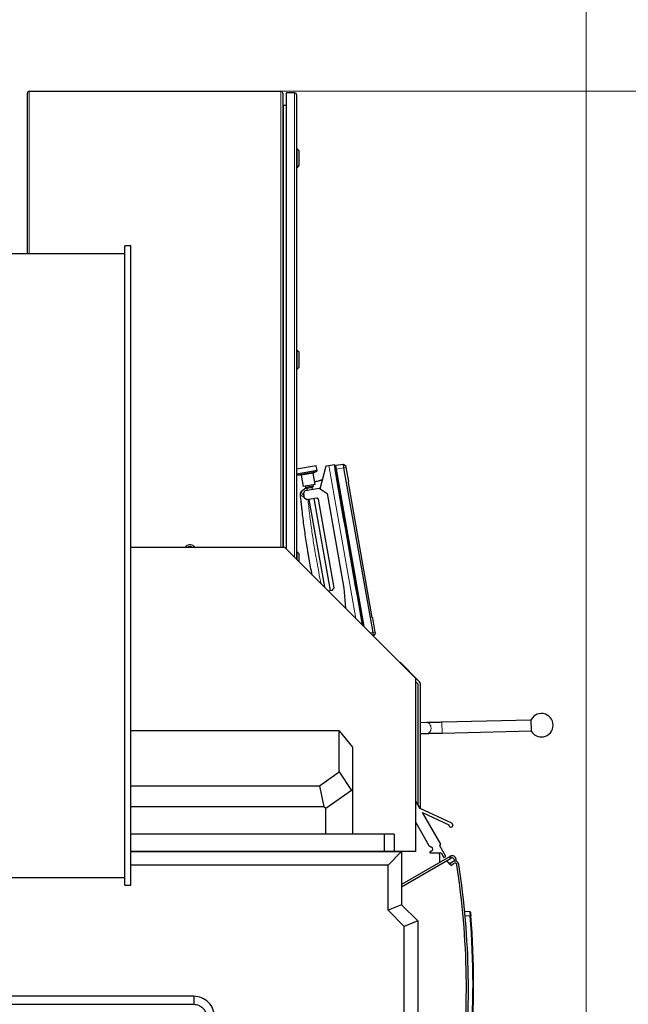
# Model space of a CAD drawing. Header units: inches. Extents: x 0 to 20790, y -12 to 14700.
# Tile 299 of 359: x 10777 to 11682, y 10853 to 12319. Entities that reach past the tile are written whole.
import ezdxf

# ---------------------------------------------------------------- set-up
doc = ezdxf.new("R2010")
doc.units = ezdxf.units.IN
doc.layers.add('1', color=7, linetype='Continuous', true_color=0xffffff)
doc.layers.add('254', color=7, linetype='Continuous', true_color=0xffffff)
doc.styles.add('latin_extended', font='simplex.shx')
doc.dimstyles.get("Standard").update_dxf_attribs({"dimtxt": 0.18, "dimasz": 0.18, "dimexe": 0.18, "dimexo": 0.0625, "dimgap": 0.09, "dimtad": 0, "dimtih": 1, "dimtoh": 1, "dimdec": 4, "dimzin": 0, "dimdsep": 46, "dimtxsty": 'Standard', "dimcen": 0.09, "dimadec": 0, "dimazin": 0, "dimtfac": 1, "dimtdec": 4, "dimtofl": 0, "dimtmove": 0, "dimatfit": 3, "dimfxl": 1, "dimtolj": 1, "dimtzin": 0, "dimarcsym": 0})

# ---------------------------------------------------------------- blocks, each defined once
blk = doc.blocks.new('_U1')
at = {"layer": '254', "color": 3, "linetype": 'Continuous', "lineweight": 13, "transparency": 16777216}
for p, q in [((8877.7, 11804.3), (8877.7, 12603)), ((11619.5, 9174.5), (11619.5, 12603)), ((9000.2, 12568), (11497, 12568))]:
    blk.add_line(p, q, dxfattribs=at)
at = {"layer": '254', "color": 3, "transparency": 16777216}
for points in [[(9000.2, 12588.4), (9000.2, 12547.5), (8877.7, 12568)], [(11497, 12547.5), (11497, 12588.4), (11619.5, 12568)]]:
    blk.add_solid(points, dxfattribs=at)
at = {"layer": 'Defpoints', "color": 0, "transparency": 16777216}
for p in [(11619.5, 12568), (8877.7, 11769.3), (11619.5, 9139.5)]:
    blk.add_point(p, dxfattribs=at)
at = {"layer": '254', "color": 2, "lineweight": 13, "transparency": 16777216, "insert": (10032.7, 12751.7), "char_height": 122.5, "attachment_point": 1, "style": 'latin_extended'}
blk.add_mtext('\\A1;2742', dxfattribs=at)
blk = doc.blocks.new('_U5')
at = {"layer": '254', "color": 3, "linetype": 'Continuous', "lineweight": 13, "transparency": 16777216}
for p, q in [((11013, 12212.5), (12004.5, 12212.5)), ((11969.5, 12090), (11969.5, 8759.5)), ((10561, 8637), (12004.5, 8637))]:
    blk.add_line(p, q, dxfattribs=at)
at = {"layer": '254', "color": 3, "transparency": 16777216}
for points in [[(11989.9, 12090), (11949, 12090), (11969.5, 12212.5)], [(11949, 8759.5), (11989.9, 8759.5), (11969.5, 8637)]]:
    blk.add_solid(points, dxfattribs=at)
at = {"layer": 'Defpoints', "color": 0, "transparency": 16777216}
for p in [(10978, 12212.5), (10526, 8637), (11969.5, 8637)]:
    blk.add_point(p, dxfattribs=at)
at = {"layer": '254', "color": 2, "lineweight": 13, "transparency": 16777216, "insert": (11785.7, 10208.9), "char_height": 122.5, "attachment_point": 1, "rotation": 90, "style": 'latin_extended'}
blk.add_mtext('\\A1;3575', dxfattribs=at)

msp = doc.modelspace()

# ---------------------------------------------------------------- linework, layer by layer
at = {"layer": '1', "color": 2, "linetype": 'Continuous', "lineweight": 25}
for p, q in [((10787.956, 11970.457), (10787.956, 12209.658)), ((10790.756, 12212.458), (11165.156, 12212.458)), ((11167.956, 12209.658), (11167.956, 11533.04)), ((11185.581, 12209.958), (11173.581, 12209.958)), ((11173.581, 11530.419), (11173.581, 12209.958)), ((11188.581, 12206.958), (11188.581, 11515.424)), ((11173.581, 12190.958), (11169.256, 12190.958)), ((11189.581, 12126.558), (11188.581, 12126.558)), ((11189.581, 12098.558), (11189.581, 12126.558)), ((11192.581, 12123.558), (11189.581, 12126.558)), ((11192.581, 12101.558), (11192.581, 12123.558)), ((11188.581, 12098.558), (11189.581, 12098.558)), ((11189.581, 12098.558), (11192.581, 12101.558)), ((10932.868, 11029.958), (10932.868, 11981.958)), ((10941.868, 11981.958), (10932.868, 11981.958)), ((10941.868, 11029.958), (10941.868, 11981.958)), ((10932.868, 11970.458), (10512.868, 11970.458)), ((11189.581, 11826.558), (11188.581, 11826.558)), ((11189.581, 11798.558), (11189.581, 11826.558)), ((11192.581, 11823.558), (11189.581, 11826.558)), ((11192.581, 11801.558), (11192.581, 11823.558)), ((11188.581, 11798.558), (11189.581, 11798.558)), ((11189.581, 11798.558), (11192.581, 11801.558)), ((11217.783, 11654.621), (11188.58, 11649.471)), ((11219.009, 11647.665), (11188.625, 11642.308)), ((11216.389, 11626.958), (11213.437, 11643.7)), ((11213.73, 11644.245), (11217.818, 11646.026)), ((11219.009, 11647.665), (11217.783, 11654.621)), ((11223.447, 11620.352), (11232.6, 11654.514)), ((11232.6, 11654.514), (11236.539, 11655.208)), ((11236.539, 11655.208), (11244.418, 11656.597)), ((11244.418, 11656.597), (11286.594, 11417.403)), ((11245.755, 11649.016), (11245.761, 11649.017)), ((11245.761, 11649.018), (11245.761, 11649.018)), ((11245.781, 11648.865), (11245.788, 11648.866)), ((11245.92, 11649.597), (11246.689, 11650.748)), ((11258.126, 11656.611), (11246.531, 11654.982)), ((11246.531, 11654.982), (11247.493, 11649.524)), ((11247.493, 11649.524), (11288.813, 11415.185)), ((11262.2, 11653.652), (11258.126, 11656.611)), ((11259.017, 11651.556), (11258.126, 11656.611)), ((11302.256, 11406.339), (11259.017, 11651.556)), ((11262.462, 11652.163), (11262.2, 11653.652)), ((11266.096, 11631.557), (11262.462, 11652.163)), ((11188.581, 11642.559), (11188.625, 11642.308)), ((11190.306, 11641.175), (11194.756, 11640.9)), ((11195.218, 11640.487), (11198.17, 11623.746)), ((11265.141, 11629.904), (11266.096, 11631.557)), ((11265.141, 11629.904), (11300.605, 11428.78)), ((11196.031, 11616.756), (11202.246, 11621.971)), ((11216.389, 11626.958), (11198.17, 11623.746)), ((11199.112, 11614.084), (11201.545, 11617.56)), ((11200.501, 11606.206), (11199.112, 11614.084)), ((11201.371, 11624.31), (11201.718, 11622.34)), ((11201.545, 11617.56), (11222.226, 11621.206)), ((11213.536, 11624.424), (11201.718, 11622.34)), ((11201.718, 11622.34), (11204.035, 11620.718)), ((11211.913, 11622.107), (11204.035, 11620.718)), ((11204.035, 11620.718), (11204.5, 11618.081)), ((11211.913, 11622.107), (11213.536, 11624.424)), ((11212.378, 11619.47), (11211.913, 11622.107)), ((11213.536, 11624.424), (11213.188, 11626.394)), ((11222.226, 11621.206), (11233.811, 11613.095)), ((11203.976, 11603.772), (11200.501, 11606.206)), ((11218.749, 11606.377), (11203.976, 11603.772)), ((11206.931, 11604.293), (11229.886, 11474.11)), ((11238.946, 11468.794), (11214.809, 11605.683)), ((11221.065, 11604.755), (11218.749, 11606.377)), ((11244.334, 11472.791), (11221.065, 11604.755)), ((11233.811, 11613.095), (11258.643, 11472.267)), ((11170.956, 11533.04), (10941.863, 11533.04)), ((11037.739, 11533.04), (11036.043, 11534.593)), ((11365.956, 11338.04), (11170.956, 11533.04)), ((11189.581, 11526.558), (11188.581, 11526.558)), ((11189.581, 11514.416), (11189.581, 11526.558)), ((11192.581, 11523.558), (11189.581, 11526.558)), ((11192.581, 11511.415), (11192.581, 11523.558)), ((11235.762, 11468.233), (11241.901, 11469.315)), ((11241.901, 11469.315), (11244.334, 11472.791)), ((11258.643, 11472.267), (11261.223, 11442.773)), ((11302.067, 11427.553), (11300.605, 11428.78)), ((11305.7, 11406.946), (11302.067, 11427.553)), ((11303.147, 11401.284), (11302.256, 11406.339)), ((11303.147, 11401.284), (11302.788, 11401.207)), ((11305.963, 11405.458), (11303.147, 11401.284)), ((11305.963, 11405.458), (11305.7, 11406.946)), ((11342.599, 11362.001), (11342.297, 11361.699)), ((11370.613, 11333.988), (11342.599, 11362.001)), ((11365.956, 11080.04), (11365.956, 11338.04)), ((11365.956, 11332.988), (11368.956, 11329.988)), ((11368.956, 11329.988), (11368.956, 11150.042)), ((11372.956, 11143.802), (11372.956, 11328.331)), ((11538.081, 11258.834), (11537.64, 11276.828)), ((11382.527, 11272.045), (11372.955, 11271.827)), ((11537.664, 11275.829), (11404.704, 11272.573)), ((11251.906, 11259.959), (10941.875, 11259.959)), ((11251.906, 11259.959), (11271.906, 11235.454)), ((11251.906, 11198.896), (11251.906, 11259.959)), ((11372.955, 11255.823), (11382.892, 11256.049)), ((11405.096, 11256.578), (11538.056, 11259.833)), ((11271.906, 11235.454), (11271.906, 11170.274)), ((11222.414, 11178.016), (11251.906, 11198.896)), ((11251.906, 11198.896), (11270.161, 11171.177)), ((10941.87, 11178.016), (11222.414, 11178.016)), ((11222.414, 11178.016), (11229.175, 11146.46)), ((11270.161, 11171.177), (11231.906, 11144.093)), ((11271.906, 11170.274), (11270.161, 11171.177)), ((11271.906, 11170.274), (11271.906, 11106.04)), ((11229.175, 11146.46), (10941.87, 11146.46)), ((11231.906, 11144.093), (11229.175, 11146.46)), ((11372.407, 11144.055), (11365.956, 11155.243)), ((11231.906, 11106.04), (11231.906, 11144.093)), ((11419.371, 11122.192), (11372.407, 11144.055)), ((11403.039, 11090.93), (11375.884, 11138.024)), ((11375.884, 11138.024), (11415.119, 11119.76)), ((11365.956, 11123.212), (11385.545, 11089.238)), ((11318.956, 11106.04), (10941.874, 11106.04)), ((11333.799, 11106.04), (11318.956, 11106.04)), ((11318.956, 11106.04), (11318.956, 11080.04)), ((11333.799, 11106.04), (11333.799, 11080.04)), ((11388.164, 11087.038), (11389.117, 11086.69)), ((11401.73, 11088.665), (11403.039, 11090.93)), ((11410.869, 11072.814), (11401.73, 11088.665)), ((11318.956, 11080.04), (10941.874, 11080.04)), ((10941.878, 11079.959), (11344.793, 11079.959)), ((11311.956, 11079.958), (11311.956, 11080.039)), ((11333.799, 11080.04), (11318.956, 11080.04)), ((11321.524, 11079.958), (11321.524, 11080.039)), ((11344.793, 11079.959), (11324.793, 11059.959)), ((11328.456, 11079.956), (11328.456, 11080.037)), ((11365.956, 11080.04), (11333.799, 11080.04)), ((11344.793, 11079.959), (11344.793, 11000.959)), ((11416.256, 11072.42), (11344.795, 11031.162)), ((11388.093, 11080.329), (11386.897, 11078.948)), ((11387.276, 11078.121), (11403.751, 11078.152)), ((11389.224, 11080.907), (11388.472, 11080.601)), ((11401.456, 11075.785), (11401.456, 11063.875)), ((11403.751, 11078.152), (11407.837, 11071.066)), ((11407.837, 11071.066), (11410.869, 11072.814)), ((11416.256, 11072.42), (11417.122, 11072.92)), ((11417.122, 11072.92), (11418.622, 11070.322)), ((11324.793, 11059.959), (10941.873, 11059.959)), ((11324.793, 10992.674), (11324.793, 11059.959)), ((11344.794, 11027.697), (11417.756, 11069.822)), ((11416.599, 11061.466), (11412.207, 11066.618)), ((11418.353, 11062.961), (11415.324, 11062.961)), ((11420.133, 11064.478), (11416.599, 11061.466)), ((11416.599, 11061.466), (11418.546, 11059.183)), ((11418.622, 11070.322), (11417.756, 11069.822)), ((11418.546, 11059.183), (11422.079, 11062.195)), ((11423.106, 11068.038), (11423.334, 11065.872)), ((11426.397, 11065.424), (11426.09, 11068.351)), ((10512.868, 11041.458), (10932.868, 11041.458)), ((10932.868, 11029.958), (10941.868, 11029.958)), ((11344.793, 11000.959), (11324.793, 10992.674)), ((11344.793, 11000.959), (11368.793, 10976.959)), ((11348.793, 10968.674), (11324.793, 10992.674)), ((11438.701, 10991.108), (11446.318, 10990.709)), ((11368.793, 10976.959), (11348.793, 10968.674)), ((11348.793, 10749.689), (11348.793, 10968.674)), ((11368.793, 10976.959), (11368.793, 10749.689)), ((11035.456, 10864.597), (10479.459, 10864.597)), ((10479.459, 10852.597), (11035.456, 10852.597)), ((11035.456, 10864.597), (11035.456, 10852.597))]:
    msp.add_line(p, q, dxfattribs=at)
at = {"layer": '1', "color": 110, "linetype": 'Continuous', "lineweight": 13}
for p, q in [((10790.756, 12212.458), (10790.756, 11970.458)), ((11165.156, 11533.045), (11165.156, 12212.458)), ((11185.581, 11518.42), (11185.581, 12209.958)), ((11169.256, 12190.958), (11169.256, 11533.042)), ((11217.818, 11646.026), (11190.306, 11641.175)), ((11213.73, 11644.245), (11194.756, 11640.9)), ((11213.437, 11643.7), (11195.218, 11640.487)), ((11236.539, 11655.208), (11276.732, 11427.267)), ((11246.041, 11648.91), (11246.984, 11649.075)), ((11259.017, 11651.556), (11247.493, 11649.524)), ((11262.462, 11652.163), (11259.017, 11651.556)), ((11302.256, 11406.339), (11298.346, 11405.65)), ((11305.7, 11406.946), (11302.256, 11406.339)), ((11405.096, 11256.578), (11404.704, 11272.573)), ((11382.891, 11256.049), (11382.892, 11256.049)), ((11417.756, 11069.822), (11416.256, 11072.42)), ((11446.799, 10984.193), (11439.309, 10984.585))]:
    msp.add_line(p, q, dxfattribs=at)
at = {"layer": '1', "color": 2, "linetype": 'Continuous', "lineweight": 25}
for centre, radius, start, end in [((10790.756, 12209.658), 2.8, 90, 180), ((11165.156, 12209.658), 2.8, 0, 90), ((11185.581, 12206.958), 3, 0, 90), ((11169.256, 12192.258), 1.3, 180, 270), ((11213.929, 11643.787), 0.5, 113.540716, 190), ((11217.019, 11647.86), 2, 293.540716, 354.424215), ((11190.429, 11643.171), 2, 205.575785, 266.459284), ((11194.726, 11640.401), 0.5, 10, 86.459284), ((11029.963, 11527.958), 9, 47.5, 145.619852), ((11029.963, 11527.958), 6.5, 51.432805, 128.570986), ((11364.956, 11328.331), 8, 0, 45), ((11552.864, 11268.198), 17.5, 270, 150.452904), ((11552.864, 11268.198), 17.5, 212.35235, 270), ((11418.105, 11119.473), 3, 174.505806, 65.037062), ((11389.877, 11091.735), 5, 209.967882, 249.967882), ((11388.055, 11083.778), 3.1, 292.156346, 69.967882), ((11387.275, 11078.621), 0.5, 139.114643, 270.109101), ((11388.849, 11079.675), 1, 112.156346, 139.114643), ((11395.456, 11075.785), 6, 0, 23.180391), ((11420.122, 11067.724), 6, 6.00065, 120), ((11420.122, 11067.724), 3, 6.00065, 120), ((11424.026, 11059.912), 6, 8.823765, 130.45), ((11424.026, 11059.912), 3, 8.823765, 130.45), ((10241.192, 10876.298), 1200, 352.941167, 8.823765), ((10241.192, 10876.298), 1203, 352.941167, 8.823765), ((11446.266, 10989.711), 1, 5.110451, 87), ((10252.085, 10882.908), 1199, 355.154216, 4.845784), ((10252.032, 10882.908), 1200, 355.154216, 4.845784)]:
    msp.add_arc(centre, radius, start, end, dxfattribs=at)
for centre, major_axis, ratio, start_param, end_param in [((11246.709, 11649.069), (-0.936, -0.165), 0.99999893, 5.51964384, 6.07953353), ((11246.709, 11649.068), (0.936, 0.165), 0.9999987, 2.37805125, 2.93180406), ((11246.717, 11649.03), (-0.936, -0.165), 0.00146008, 0.12054837, 0.76354121), ((11247.52, 11650.192), (-0.985, -0.174), 0.99999893, 4.85618438, 5.51902364), ((11247.52, 11650.192), (0.985, 0.174), 0.9999987, 1.71459175, 2.37730271), ((11247.695, 11649.201), (-0.985, -0.174), 0.00146008, 0.76356505, 1.42700089)]:
    msp.add_ellipse(centre, major_axis=major_axis, ratio=ratio, start_param=start_param, end_param=end_param, dxfattribs=at)
at = {"layer": '1', "color": 110, "linetype": 'Continuous', "lineweight": 13}
for centre, major_axis, ratio, start_param, end_param in [((11199.291, 11612.438), (4.978, 0.468), 0.95970877, 2.25362053, 3.14159265), ((11382.709, 11264.047), (0.182, -7.998), 0.73989858, 1.55392443, 3.14160682), ((11382.709, 11264.047), (0.182, -7.998), 0.73989858, 0, 1.55392443), ((11446.747, 10984.193), (-0.996, -0.084), 0.00442706, 1.62296888, 3.14159265)]:
    msp.add_ellipse(centre, major_axis=major_axis, ratio=ratio, start_param=start_param, end_param=end_param, dxfattribs=at)
at = {"layer": '1', "color": 2, "linetype": 'Continuous', "lineweight": 25}
for points, knots in [([(11245.761, 11649.102), (11245.76, 11649.083), (11245.76, 11649.052), (11245.761, 11649.024), (11245.761, 11649.017), (11245.761, 11649.017), (11245.761, 11649.018)], [0, 0, 0, 0, 0.41856076, 0.78288538, 0.91149615, 1, 1, 1, 1]), ([(11215.742, 11630.617), (11216.152, 11630.749), (11216.562, 11630.879), (11217.895, 11631.297), (11218.818, 11631.582), (11220.667, 11632.14), (11221.593, 11632.414), (11222.985, 11632.818), (11223.449, 11632.951), (11224.378, 11633.214), (11225.307, 11633.476), (11226.238, 11633.732), (11226.83, 11633.893), (11226.957, 11633.927), (11227.083, 11633.961)], [0, 0, 0, 0, 0.10918502, 0.10918502, 0.35420048, 0.35420048, 0.59921595, 0.59921595, 0.72172368, 0.72172368, 0.84423142, 0.96673915, 0.96673915, 1, 1, 1, 1]), ([(11194.313, 11611.97), (11194.305, 11612.054), (11194.298, 11612.126), (11194.287, 11612.25), (11194.282, 11612.3), (11194.274, 11612.381), (11194.271, 11612.41), (11194.269, 11612.44), (11194.268, 11612.451), (11194.267, 11612.458), (11194.267, 11612.459), (11194.267, 11612.459), (11194.267, 11612.46)], [0, 0, 0, 0, 0.25061951, 0.25061951, 0.50123901, 0.50123901, 0.75185852, 0.75185852, 0.87716827, 0.93982315, 0.97115059, 1, 1, 1, 1]), ([(11211.769, 11491.917), (11211.75, 11492.014), (11211.73, 11492.111), (11210.149, 11500.128), (11208.667, 11508.065), (11207.09, 11517.011), (11206.916, 11518.006), (11206.57, 11519.995), (11206.056, 11522.979), (11204.882, 11529.945), (11203.921, 11535.923), (11202.06, 11547.885), (11200.899, 11555.871), (11198.741, 11571.864), (11197.742, 11579.872), (11196.594, 11589.895), (11196.37, 11591.9), (11195.931, 11595.912), (11195.288, 11601.93), (11194.691, 11607.953), (11194.313, 11611.97)], [0, 0, 0, 0, 0.00244401, 0.00244401, 0.20195521, 0.20195521, 0.22689411, 0.22689411, 0.25183301, 0.30171081, 0.40146641, 0.40146641, 0.6009776, 0.6009776, 0.8004888, 0.8004888, 0.8503666, 0.8503666, 0.9002444, 1, 1, 1, 1]), ([(11404.704, 11272.573), (11402.591, 11272.521), (11398.469, 11272.421), (11392.464, 11272.277), (11387.023, 11272.148), (11383.944, 11272.077), (11382.527, 11272.045)], [0, 0, 0, 0, 0.25005073, 0.50002193, 0.74998274, 1, 1, 1, 1]), ([(11382.892, 11256.049), (11384.311, 11256.082), (11387.395, 11256.153), (11392.843, 11256.281), (11398.855, 11256.426), (11402.981, 11256.526), (11405.096, 11256.578)], [0, 0, 0, 0, 0.25004041, 0.50002371, 0.74999319, 1, 1, 1, 1]), ([(11447.262, 10989.8), (11447.262, 10989.798), (11447.264, 10989.78), (11447.269, 10989.728), (11447.273, 10989.683), (11447.273, 10989.673), (11447.275, 10989.653), (11447.276, 10989.643), (11447.279, 10989.609), (11447.281, 10989.585), (11447.288, 10989.506), (11447.299, 10989.383), (11447.313, 10989.228), (11447.323, 10989.121), (11447.325, 10989.099), (11447.329, 10989.054), (11447.331, 10989.031), (11447.337, 10988.96), (11447.341, 10988.911), (11447.355, 10988.759), (11447.374, 10988.543), (11447.395, 10988.301), (11447.412, 10988.109), (11447.421, 10988.01), (11447.43, 10987.908), (11447.436, 10987.839), (11447.439, 10987.804), (11447.454, 10987.628), (11447.467, 10987.482), (11447.493, 10987.182), (11447.52, 10986.874), (11447.548, 10986.549), (11447.566, 10986.34), (11447.57, 10986.298), (11447.577, 10986.213), (11447.581, 10986.17), (11447.592, 10986.042), (11447.6, 10985.956), (11447.622, 10985.698), (11447.652, 10985.35), (11447.682, 10984.996), (11447.705, 10984.728), (11447.716, 10984.594), (11447.728, 10984.458), (11447.735, 10984.368), (11447.739, 10984.323), (11447.743, 10984.277)], [0, 0, 0, 0, 0.05871412, 0.12146651, 0.12146651, 0.13715461, 0.13715461, 0.15284271, 0.15284271, 0.1842189, 0.1842189, 0.24697129, 0.30972369, 0.30972369, 0.32541178, 0.32541178, 0.34109988, 0.34109988, 0.37247608, 0.37247608, 0.43522847, 0.49798086, 0.49798086, 0.52935706, 0.54504516, 0.54504516, 0.56073325, 0.56073325, 0.62348565, 0.62348565, 0.68623804, 0.74899043, 0.74899043, 0.76467853, 0.76467853, 0.78036663, 0.78036663, 0.81174282, 0.81174282, 0.87449522, 0.93724761, 0.93724761, 0.9686238, 0.9843119, 0.9843119, 1, 1, 1, 1]), ([(11066.456, 10833.596), (11066.378, 10837.827), (11064.824, 10845.641), (11057.945, 10856.086), (11047.5, 10862.964), (11039.686, 10864.519), (11035.456, 10864.597)], [0, 0, 0, 0, 0.24907865, 0.50000307, 0.75092556, 1, 1, 1, 1]), ([(11035.456, 10852.597), (11038.092, 10852.587), (11042.908, 10851.68), (11049.264, 10847.405), (11053.539, 10841.049), (11054.447, 10836.233), (11054.456, 10833.597)], [0, 0, 0, 0, 0.25147779, 0.50000566, 0.74852998, 1, 1, 1, 1])]:
    msp.add_open_spline(points, degree=3, knots=knots, dxfattribs=at)
for points, degree in [([(11245.788, 11648.866), (11245.762, 11649.017), (11245.761, 11649.018), (11245.761, 11649.018), (11245.761, 11649.017)], 3), ([(11286.603, 11417.396), (11272.998, 11494.552), (11259.393, 11571.708), (11245.788, 11648.866)], 3), ([(11246.689, 11650.748), (11245.92, 11649.597)], 1), ([(11246.689, 11650.747), (11245.92, 11649.597)], 1), ([(11246.041, 11648.91), (11245.996, 11649.168), (11245.942, 11649.471), (11245.92, 11649.597), (11245.92, 11649.597)], 3), ([(11246.689, 11650.747), (11246.689, 11650.749), (11246.752, 11650.389), (11246.904, 11649.53), (11246.984, 11649.075)], 3), ([(11194.267, 11612.46), (11194.224, 11612.922), (11194.27, 11613.831), (11194.658, 11615.035), (11195.271, 11616.027), (11195.772, 11616.539), (11196.031, 11616.756)], 3)]:
    msp.add_open_spline(points, degree=degree, dxfattribs=at)
at = {"layer": '1', "color": 110, "linetype": 'Continuous', "lineweight": 13}
for points in [[(11286.92, 11417.077), (11273.294, 11494.354), (11259.668, 11571.631), (11246.041, 11648.91)], [(11246.984, 11649.075), (11260.689, 11571.349), (11274.394, 11493.624), (11288.099, 11415.899)]]:
    msp.add_open_spline(points, degree=3, dxfattribs=at)
for points, knots in [([(11195.801, 11615.849), (11195.793, 11615.7), (11195.8, 11615.545), (11195.844, 11615.222), (11195.881, 11615.054), (11195.984, 11614.708), (11196.116, 11614.349), (11196.306, 11613.967), (11196.47, 11613.672), (11196.528, 11613.572), (11196.621, 11613.421), (11196.653, 11613.37), (11196.702, 11613.292), (11196.719, 11613.267), (11196.752, 11613.215), (11196.905, 11612.982), (11197.074, 11612.745), (11197.4, 11612.317), (11197.575, 11612.099), (11197.95, 11611.657), (11198.349, 11611.209), (11198.796, 11610.748), (11199.09, 11610.456), (11199.15, 11610.397), (11199.271, 11610.28), (11199.332, 11610.221), (11199.518, 11610.043), (11199.644, 11609.924), (11199.785, 11609.793), (11199.798, 11609.781), (11199.811, 11609.77)], [0, 0, 0, 0, 0.09950249, 0.09950249, 0.19900498, 0.19900498, 0.29850746, 0.39800995, 0.39800995, 0.44776119, 0.44776119, 0.47263682, 0.47263682, 0.48507463, 0.48507463, 0.49751244, 0.59701493, 0.59701493, 0.69651741, 0.69651741, 0.7960199, 0.89552239, 0.89552239, 0.92039801, 0.92039801, 0.94527363, 0.94527363, 0.99502488, 0.99502488, 1, 1, 1, 1]), ([(11196.031, 11616.756), (11196, 11616.731), (11195.945, 11616.655), (11195.901, 11616.53), (11195.862, 11616.379), (11195.846, 11616.291), (11195.819, 11616.09), (11195.808, 11615.976), (11195.801, 11615.849)], [0, 0, 0, 0, 0.25, 0.5, 0.5, 0.75, 0.75, 1, 1, 1, 1]), ([(11200.402, 11607.461), (11200.273, 11607.52), (11199.83, 11607.727), (11199.406, 11607.933), (11198.968, 11608.154), (11198.824, 11608.227), (11198.612, 11608.338), (11198.543, 11608.374), (11198.405, 11608.447), (11198.337, 11608.484), (11198, 11608.666), (11197.487, 11608.954), (11197.024, 11609.236), (11196.587, 11609.515), (11196.381, 11609.653), (11195.996, 11609.927), (11195.794, 11610.078), (11195.609, 11610.228), (11195.568, 11610.262), (11195.548, 11610.278), (11195.488, 11610.328), (11195.449, 11610.361), (11195.336, 11610.459), (11195.264, 11610.524), (11195.061, 11610.716), (11194.82, 11610.965), (11194.64, 11611.202), (11194.492, 11611.432), (11194.434, 11611.545), (11194.349, 11611.762), (11194.322, 11611.868), (11194.313, 11611.97)], [0, 0, 0, 0, 0.03536273, 0.12305702, 0.12305702, 0.16690417, 0.16690417, 0.18882775, 0.18882775, 0.21075132, 0.21075132, 0.29844562, 0.38613992, 0.38613992, 0.47383421, 0.47383421, 0.56152851, 0.5724903, 0.5724903, 0.58345209, 0.58345209, 0.60537566, 0.60537566, 0.64922281, 0.64922281, 0.73691711, 0.8246114, 0.8246114, 0.9123057, 0.9123057, 1, 1, 1, 1]), ([(11205.395, 11605.441), (11205.762, 11601.774), (11206.146, 11598.108), (11206.747, 11592.611), (11206.952, 11590.779), (11207.37, 11587.117), (11207.583, 11585.286), (11208.671, 11576.136), (11209.61, 11568.825), (11211.624, 11554.221), (11212.7, 11546.928), (11214.416, 11536.002), (11215.005, 11532.362), (11215.914, 11526.907), (11216.222, 11525.088), (11216.845, 11521.453), (11217.161, 11519.636), (11218.762, 11510.556), (11220.111, 11503.305), (11222.656, 11490.299), (11223.828, 11484.54), (11225.043, 11478.789)], [0, 0, 0, 0, 0.08625151, 0.08625151, 0.12937726, 0.12937726, 0.17250302, 0.17250302, 0.34500604, 0.34500604, 0.51750906, 0.51750906, 0.60376057, 0.60376057, 0.64688632, 0.64688632, 0.69001208, 0.69001208, 0.86251509, 0.86251509, 1, 1, 1, 1]), ([(11446.318, 10990.709), (11446.32, 10990.709), (11446.325, 10990.688), (11446.333, 10990.624), (11446.338, 10990.571), (11446.34, 10990.56), (11446.342, 10990.536), (11446.346, 10990.499), (11446.35, 10990.456), (11446.359, 10990.362), (11446.372, 10990.218), (11446.387, 10990.035), (11446.397, 10989.909), (11446.399, 10989.883), (11446.404, 10989.83), (11446.406, 10989.802), (11446.413, 10989.719), (11446.417, 10989.661), (11446.431, 10989.482), (11446.451, 10989.228), (11446.473, 10988.942), (11446.49, 10988.716), (11446.495, 10988.638), (11446.504, 10988.519), (11446.507, 10988.479), (11446.513, 10988.398), (11446.516, 10988.357), (11446.531, 10988.149), (11446.544, 10987.977), (11446.569, 10987.623), (11446.594, 10987.259), (11446.621, 10986.875), (11446.638, 10986.628), (11446.641, 10986.579), (11446.648, 10986.479), (11446.652, 10986.428), (11446.662, 10986.277), (11446.669, 10986.176), (11446.689, 10985.87), (11446.717, 10985.459), (11446.744, 10985.041), (11446.772, 10984.62), (11446.785, 10984.407), (11446.799, 10984.193)], [0, 0, 0, 0, 0.0625, 0.125, 0.125, 0.140625, 0.140625, 0.15625, 0.1875, 0.1875, 0.25, 0.3125, 0.3125, 0.328125, 0.328125, 0.34375, 0.34375, 0.375, 0.375, 0.4375, 0.5, 0.5, 0.53125, 0.53125, 0.546875, 0.546875, 0.5625, 0.5625, 0.625, 0.625, 0.6875, 0.75, 0.75, 0.765625, 0.765625, 0.78125, 0.78125, 0.8125, 0.8125, 0.875, 0.9375, 0.9375, 1, 1, 1, 1])]:
    msp.add_open_spline(points, degree=3, knots=knots, dxfattribs=at)

# ---------------------------------------------------------------- dimensions: what is measured, and where the dimension line sits
at = {"layer": '254', "color": 2, "linetype": 'Continuous', "lineweight": 13}
dim = msp.add_linear_dim(base=(11619.456, 12567.958), p1=(8877.686, 11769.315), p2=(11619.456, 9139.458), dimstyle='Standard', override={"dimscale": 35, "dimtxt": 3.5, "dimasz": 3.5, "dimexe": 1, "dimexo": 1, "dimgap": 1.75, "dimtad": 1, "dimtih": 1, "dimtoh": 0, "dimdec": 0, "dimlfac": 1, "dimzin": 8, "dimdsep": 46, "dimlunit": 2, "dimtxsty": 'latin_extended', "dimsah": 1, "dimse1": 0, "dimse2": 0, "dimsd1": 0, "dimsd2": 0, "dimclrd": 3, "dimclre": 3, "dimclrt": 2, "dimtol": 0, "dimtm": -0.1, "dimtfac": 0.714286, "dimtdec": 3, "dimtofl": 1, "dimtmove": 0, "dimtzin": 8, "dimlwd": 13, "dimlwe": 13}, dxfattribs=at)
dim.commit()
dim.dimension.update_dxf_attribs({"geometry": '_U1', "text_midpoint": (10248.571, 12567.958), "dimtype": 160})
dim = msp.add_linear_dim(base=(11969.45566785, 8636.95778992), p1=(10977.955715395, 12212.45778962), p2=(10525.955703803, 8636.95778992), angle=90, dimstyle='Standard', override={"dimscale": 35, "dimtxt": 3.5, "dimasz": 3.5, "dimexe": 1, "dimexo": 1, "dimgap": 1.75, "dimtad": 1, "dimtih": 0, "dimtoh": 0, "dimdec": 0, "dimlfac": 1, "dimzin": 8, "dimdsep": 46, "dimlunit": 2, "dimtxsty": 'latin_extended', "dimsah": 1, "dimse1": 0, "dimse2": 0, "dimsd1": 0, "dimsd2": 0, "dimclrd": 3, "dimclre": 3, "dimclrt": 2, "dimtol": 0, "dimtm": -0.1, "dimtfac": 0.714286, "dimtdec": 3, "dimtofl": 1, "dimtmove": 0, "dimtzin": 8, "dimlwd": 13, "dimlwe": 13}, dxfattribs=at)
dim.commit()
dim.dimension.update_dxf_attribs({"geometry": '_U5', "text_midpoint": (11969.45566785, 10424.70778977), "dimtype": 160})

doc.saveas('drawing.dxf')
